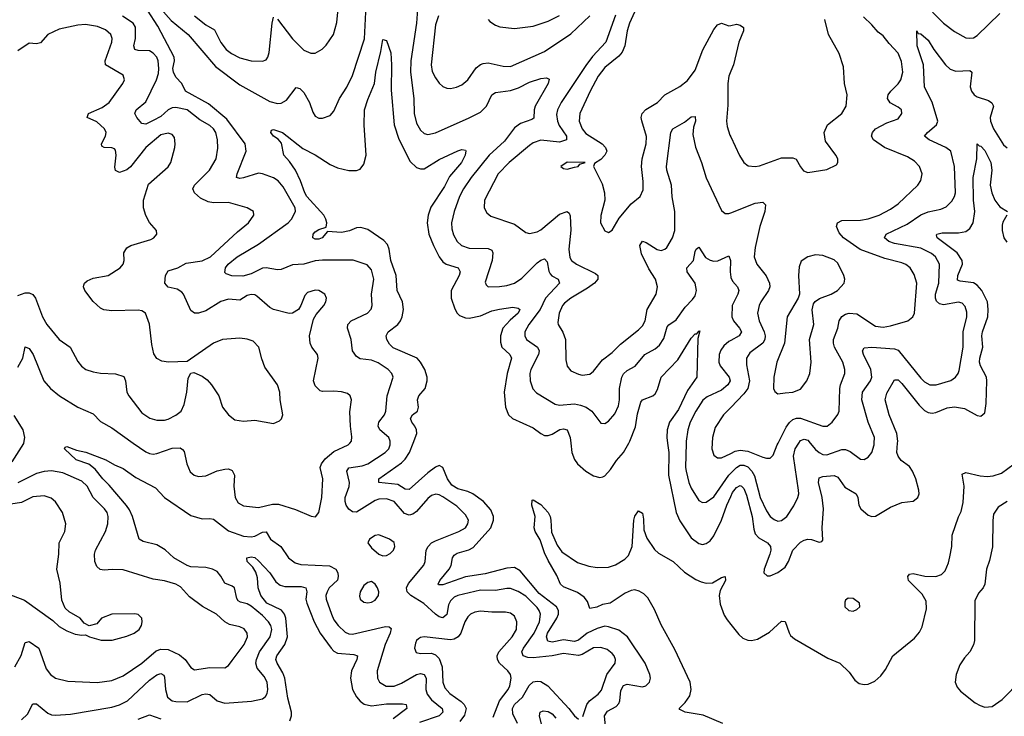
# Model space of a CAD drawing. Header units: inches. Extents: x 1954678 to 2060271, y 904822 to 1016299.
# Tile 293 of 403: x 1986220 to 1991454, y 1008548 to 1012249. Entities that reach past the tile are written whole.
import ezdxf

# ---------------------------------------------------------------- set-up
doc = ezdxf.new("R2010")
doc.units = ezdxf.units.IN
doc.header["$MEASUREMENT"] = 0
for name, color, linetype in [('B9080', 7, 'Continuous'), ('B9081', 7, 'Continuous'), ('B9090', 7, 'Continuous'), ('B9091', 7, 'Continuous')]:
    doc.layers.add(name, color=color, linetype=linetype)

msp = doc.modelspace()

# ---------------------------------------------------------------- linework, layer by layer
at = {"layer": 'B9080', "color": 5}
for points, elevation in [([(1986180.3, 1009899.7), (1986242.4, 1009997.6), (1986242.8, 1010000)], 460), ([(1986229.8, 1008530), (1986260.9, 1008559.1), (1986290, 1008614), (1986310, 1008614.9), (1986370, 1008564.7), (1986390, 1008555.9), (1986410, 1008553.7), (1986490, 1008559), (1986710, 1008597), (1986750, 1008608.8), (1986793.8, 1008630), (1986910, 1008739.5), (1986950, 1008768.1), (1986970, 1008775.9), (1986985.9, 1008765.9), (1986990, 1008756.3), (1986994.8, 1008690), (1987006.6, 1008650), (1987030, 1008631), (1987050, 1008625.9), (1987110, 1008625.6), (1987190, 1008663.6), (1987210, 1008668.3), (1987230, 1008664.4), (1987270.3, 1008630), (1987310, 1008617.1), (1987451.8, 1008628.2), (1987510, 1008641.3), (1987526.5, 1008653.5), (1987535.8, 1008670), (1987539.4, 1008690), (1987535.7, 1008730), (1987520, 1008760), (1987483.2, 1008803.2), (1987476.1, 1008830), (1987478.2, 1008850), (1987494.7, 1008890), (1987552.4, 1008970), (1987559.6, 1009010), (1987554.9, 1009030), (1987543, 1009050), (1987510, 1009084.2), (1987450, 1009133.3), (1987430, 1009145.7), (1987393.7, 1009153.7), (1987382.3, 1009162.3), (1987374.7, 1009174.7), (1987361.1, 1009230), (1987350, 1009239.2), (1987310, 1009255.8), (1987290, 1009292.4), (1987270, 1009316.8), (1987244.2, 1009330), (1987210, 1009338), (1987130, 1009341.5), (1987110, 1009349), (1987039.4, 1009390), (1986992.8, 1009432.8), (1986950, 1009459.9), (1986877.3, 1009477.2), (1986854.5, 1009490), (1986819.5, 1009610), (1986804.4, 1009644.4), (1986788.1, 1009668.1), (1986696.6, 1009776.6), (1986661.7, 1009810), (1986621.6, 1009861.6), (1986586.8, 1009886.8), (1986519.7, 1009910), (1986459, 1009970), (1986461.2, 1009978.8), (1986470, 1009981), (1986522.9, 1009962.9), (1986572.1, 1009952.1), (1986677.3, 1009910), (1986723.6, 1009883.6), (1986770, 1009865.3), (1986837.4, 1009817.4), (1986941.2, 1009761.2), (1986990.3, 1009710), (1987130, 1009614.4), (1987190, 1009597.3), (1987230, 1009599.6), (1987250, 1009595.2), (1987330, 1009533.4), (1987410, 1009504.6), (1987450, 1009501.3), (1987470, 1009505.7), (1987510, 1009525.6), (1987530, 1009527.3), (1987554, 1009490), (1987609.1, 1009450), (1987649.2, 1009390), (1987683.7, 1009363.7), (1987713.9, 1009353.9), (1987866.7, 1009346.7), (1987900.2, 1009330), (1987911.6, 1009310), (1987913.5, 1009290), (1987908.8, 1009271.2), (1987865.9, 1009230), (1987853.7, 1009210), (1987848.3, 1009190), (1987850.1, 1009170), (1987877.1, 1009090), (1987890, 1009061.2), (1987913.1, 1009030), (1987950, 1008995.3), (1987970, 1008986.8), (1987990, 1008984.5), (1988165, 1009025), (1988183.6, 1009023.6), (1988194.3, 1009014.3), (1988189.6, 1008990), (1988162.3, 1008930), (1988120.2, 1008790), (1988121.6, 1008750), (1988132.7, 1008730), (1988168.5, 1008708.5), (1988210, 1008708.4), (1988250, 1008724.4), (1988330, 1008771), (1988350, 1008774.7), (1988370, 1008770.1), (1988380.4, 1008750), (1988379.9, 1008690), (1988385.5, 1008665.5), (1988410, 1008635.1), (1988466.4, 1008590), (1988470.1, 1008570), (1988449.1, 1008550), (1988345.2, 1008514.8)], 440), ([(1986824.2, 1010000), (1986890, 1009953.5), (1986910, 1009943.8), (1986930, 1009940.9), (1986950, 1009944.2), (1987030, 1009973.2), (1987073.9, 1009973.9), (1987086.4, 1009966.4), (1987094.2, 1009954.2), (1987108.1, 1009890), (1987127.1, 1009847.1), (1987148.4, 1009828.4), (1987170, 1009822.3), (1987210, 1009825.8), (1987270, 1009851.4), (1987310, 1009860.3), (1987330, 1009862), (1987350, 1009854.4), (1987362.3, 1009830), (1987358, 1009770), (1987365.7, 1009710), (1987382, 1009682), (1987410, 1009665.5), (1987490, 1009657.3), (1987564.7, 1009675.3), (1987595.3, 1009675.3), (1987686.7, 1009646.7), (1987770, 1009610.6), (1987792.5, 1009607.5), (1987809.5, 1009630.5), (1987826.2, 1009710), (1987830.8, 1009809.2), (1987817.7, 1009870), (1987824.2, 1009890), (1987844.7, 1009915.3), (1987890, 1009955.6), (1987967, 1009990), (1987975, 1010000)], 460), ([(1989213.8, 1008546.2), (1989234.4, 1008610), (1989249.2, 1008630.8), (1989294.7, 1008665.3), (1989313, 1008687), (1989342, 1008770), (1989385, 1008830), (1989387.8, 1008850), (1989380.3, 1008870), (1989370, 1008882.3), (1989342.7, 1008902.7), (1989310, 1008913.7), (1989270, 1008912.6), (1989210, 1008876.6), (1989190, 1008870.8), (1989110, 1008881.4), (1989050, 1008868.5), (1988950, 1008857.9), (1988920.7, 1008860.7), (1988896.8, 1008870), (1988889.3, 1008890), (1988897.4, 1008910), (1988954.5, 1008990), (1988982.5, 1009050), (1988989.3, 1009090), (1988982.1, 1009110), (1988970, 1009125.7), (1988910, 1009185.6), (1988870, 1009210.4), (1988830, 1009226.5), (1988810, 1009227.8), (1988750, 1009216.7), (1988670, 1009218.2), (1988548.9, 1009190), (1988530, 1009180.2), (1988510, 1009160.9), (1988500.2, 1009139.8), (1988490, 1009089.7), (1988470, 1009070.7), (1988450, 1009077.2), (1988430, 1009090.5), (1988367.6, 1009147.6), (1988298.8, 1009190), (1988279.8, 1009210), (1988277, 1009230), (1988286.1, 1009253.9), (1988369.3, 1009350.7), (1988375.6, 1009370), (1988381.7, 1009430), (1988391, 1009450), (1988410, 1009469), (1988430, 1009479.6), (1988554, 1009530), (1988589.8, 1009550), (1988603.2, 1009570), (1988605.5, 1009590), (1988590, 1009618.7), (1988543.9, 1009663.9), (1988470, 1009714.9), (1988450, 1009725.6), (1988431.9, 1009728.1), (1988410, 1009720.7), (1988390, 1009706), (1988330, 1009635.8), (1988310, 1009622), (1988290, 1009617.4), (1988266.4, 1009626.4), (1988210, 1009689.8), (1988170, 1009704), (1988130, 1009701.8), (1988110, 1009695), (1988010, 1009632.5), (1987990, 1009634.4), (1987970, 1009649), (1987956.1, 1009670), (1987949.4, 1009690), (1987950.4, 1009710), (1987971, 1009769), (1987973.7, 1009790), (1987959.5, 1009850), (1987970, 1009869), (1988041.1, 1009878.9), (1988070, 1009889.5), (1988162.3, 1009950), (1988181.5, 1009970), (1988189.8, 1009990), (1988189.8, 1010000)], 440), ([(1989337.4, 1008457.4), (1989329.1, 1008550.9), (1989344.6, 1008575.4), (1989390, 1008600.1), (1989404.8, 1008615.2), (1989410.4, 1008630), (1989414.8, 1008685.2), (1989429.1, 1008710.9), (1989450, 1008718.5), (1989530, 1008703.9), (1989549.2, 1008710.8), (1989559.2, 1008720.8), (1989567.7, 1008730), (1989572.7, 1008750), (1989569, 1008770), (1989544.3, 1008830), (1989451.8, 1008970), (1989405.7, 1009005.7), (1989350, 1009024.1), (1989330, 1009026.1), (1989290, 1009015.3), (1989237, 1008990), (1989190, 1008953.3), (1989170, 1008944.8), (1989110, 1008953.5), (1989050, 1008942.7), (1989026.9, 1008946.9), (1989020.3, 1008970), (1989026.4, 1008990), (1989075.7, 1009070), (1989084.5, 1009090), (1989085, 1009110), (1989072.8, 1009130), (1988981.3, 1009201.3), (1988880.9, 1009320.9), (1988850, 1009338.4), (1988810, 1009335.9), (1988695.1, 1009304.9), (1988590, 1009288.9), (1988470, 1009246.2), (1988446.6, 1009246.6), (1988444, 1009250), (1988452.9, 1009270), (1988503.4, 1009330), (1988513, 1009350), (1988521.4, 1009390), (1988530, 1009404), (1988545.8, 1009414.2), (1988608.1, 1009431.9), (1988630, 1009444.1), (1988723.8, 1009550), (1988739.6, 1009590), (1988739.3, 1009610), (1988724.6, 1009644.6), (1988685.8, 1009690), (1988628.2, 1009730), (1988603, 1009743), (1988550, 1009755.9), (1988516.9, 1009776.9), (1988494.4, 1009810), (1988470, 1009870.8), (1988450, 1009880.2), (1988430, 1009871.5), (1988390, 1009842), (1988290, 1009753.9), (1988270, 1009754.8), (1988230, 1009779), (1988129.6, 1009790), (1988129.8, 1009810), (1988250, 1009894), (1988270, 1009914.8), (1988292.5, 1009950), (1988311.4, 1010000)], 420), ([(1989149.7, 1010000), (1989154.8, 1009950), (1989170, 1009912), (1989185.8, 1009890), (1989230, 1009851.1), (1989270, 1009825.4), (1989303.5, 1009816.5), (1989319.8, 1009820.2), (1989330, 1009825.3), (1989361.5, 1009858.5), (1989392.7, 1009907.3), (1989429, 1009950), (1989457.7, 1010000)], 420), ([(1989663.8, 1010000), (1989670.1, 1009949.9), (1989669.3, 1009830), (1989710.1, 1009630.1), (1989730, 1009587.2), (1989790, 1009496.6), (1989830, 1009465.3), (1989850, 1009460.5), (1989870, 1009465.7), (1989890, 1009481), (1989910, 1009507.1), (1989950, 1009590.2), (1989978.4, 1009670), (1990000, 1009715.4)], 420), ([(1989762.5, 1010000), (1989760.1, 1009870), (1989763.3, 1009850), (1989776.3, 1009790), (1989790, 1009759.5), (1989830, 1009694.9), (1989850, 1009684), (1989870, 1009685.8), (1989910, 1009714.7), (1989990.6, 1009829.4), (1990000, 1009839.2)], 440), ([(1989901.6, 1010000), (1989899.7, 1009970), (1989910, 1009935.5), (1989930, 1009920.9), (1989950, 1009921.2), (1990000, 1009945.1)], 460), ([(1986194.1, 1008810), (1986228.5, 1008871.5), (1986250, 1008939.3), (1986257.4, 1008942.6), (1986270, 1008944.9), (1986321.2, 1008910), (1986360.8, 1008800.8), (1986383.1, 1008770), (1986410, 1008750.3), (1986475.5, 1008735.5), (1986632.4, 1008727.6), (1986710, 1008738.2), (1986770, 1008763.8), (1986870, 1008829.5), (1986944.9, 1008895.1), (1986970, 1008905.5), (1987010, 1008902.7), (1987070, 1008875.1), (1987100.2, 1008850), (1987130, 1008807), (1987150, 1008795.2), (1987230, 1008807.7), (1987310, 1008806.3), (1987330, 1008817.6), (1987350, 1008843.7), (1987412.8, 1008930), (1987430.6, 1008970), (1987428.6, 1008990), (1987412.5, 1009012.5), (1987390, 1009023.1), (1987335.5, 1009035.5), (1987310, 1009049.8), (1987266.6, 1009090), (1987191, 1009131), (1987123.6, 1009183.6), (1987075.7, 1009235.8), (1987050, 1009249.9), (1986990, 1009268.4), (1986930, 1009276.2), (1986770, 1009325.8), (1986711.7, 1009328.3), (1986670, 1009324.2), (1986648.3, 1009328.3), (1986630, 1009344), (1986619.8, 1009370), (1986618.4, 1009410), (1986623.7, 1009430), (1986675.8, 1009530), (1986689, 1009570), (1986690.6, 1009610), (1986685.5, 1009630), (1986671.6, 1009650), (1986610.6, 1009710), (1986579.4, 1009770), (1986550, 1009797.9), (1986450, 1009841.9), (1986390, 1009852.9), (1986350, 1009848.6), (1986310, 1009837.6), (1986210, 1009789.1)], 460), ([(1986110, 1009216), (1986245.3, 1009165.3), (1986396.9, 1009056.9), (1986430, 1009026), (1986470, 1009002.4), (1986515.5, 1008984.5), (1986550, 1008978.8), (1986570, 1008981), (1986592, 1008970), (1986653, 1008953), (1986712.5, 1008952.5), (1986790, 1008973.7), (1986829.3, 1008990), (1986854.5, 1009010), (1986867.3, 1009030), (1986871.8, 1009050), (1986869.5, 1009070), (1986850, 1009089.5), (1986832.3, 1009092.3), (1986710, 1009091.5), (1986654.8, 1009070), (1986630, 1009039), (1986590, 1009028.7), (1986563.7, 1009043.7), (1986541.2, 1009070), (1986483.1, 1009103.1), (1986461.7, 1009121.7), (1986444.2, 1009164.2), (1986435.2, 1009255.2), (1986416.8, 1009330), (1986428.6, 1009410), (1986429.7, 1009470), (1986459.5, 1009530), (1986465.6, 1009570), (1986447.1, 1009630), (1986410, 1009688), (1986387.3, 1009707.3), (1986350, 1009718.8), (1986290, 1009714.8), (1986230, 1009683.5), (1986150, 1009672.3)], 480), ([(1989957, 1008510), (1989854, 1008554), (1989757.2, 1008570), (1989730, 1008584.2), (1989725.4, 1008590), (1989758.3, 1008621.7), (1989783.1, 1008656.9), (1989789.2, 1008690), (1989785, 1008730), (1989702.5, 1008902.5), (1989630, 1009034), (1989595.2, 1009115.2), (1989558.3, 1009178.3), (1989538.6, 1009198.6), (1989512.8, 1009212.8), (1989490, 1009219.3), (1989470, 1009216.4), (1989437.9, 1009202.1), (1989358.7, 1009150), (1989317.3, 1009142.7), (1989288.2, 1009128.2), (1989250, 1009121.1), (1989238.6, 1009158.6), (1989221.4, 1009181.4), (1989185, 1009205), (1989110, 1009235.1), (1989095.1, 1009250), (1989076, 1009296), (1989030, 1009376.2), (1989010, 1009416.2), (1988986.5, 1009486.5), (1988960.5, 1009530), (1988955.6, 1009550), (1988960.7, 1009610), (1988942.4, 1009670), (1988943.7, 1009696.3), (1988950, 1009697.3), (1988990, 1009672.9), (1989030.2, 1009630), (1989039.6, 1009610), (1989042.7, 1009590), (1989046.2, 1009526.2), (1989076.7, 1009456.7), (1989101.9, 1009421.9), (1989184.4, 1009364.4), (1989245.4, 1009345.4), (1989290, 1009338.6), (1989350, 1009340.8), (1989386.5, 1009353.5), (1989437.3, 1009382.7), (1989457.2, 1009402.8), (1989476.1, 1009450), (1989484.8, 1009590), (1989490, 1009610.8), (1989510, 1009640.5), (1989530, 1009627.3), (1989536.2, 1009596.2), (1989538.5, 1009538.5), (1989554.1, 1009494.1), (1989595, 1009435), (1989615.6, 1009415.6), (1989693.4, 1009370), (1989754.5, 1009314.5), (1989814.4, 1009274.4), (1989841.8, 1009261.8), (1989870, 1009255.1), (1989903.3, 1009256.7), (1989950, 1009285.3), (1989970, 1009290.2), (1989972, 1009270), (1989944.2, 1009215.8), (1989938.3, 1009190), (1989943.6, 1009143.6), (1989965.2, 1009085.2), (1989980.7, 1009060.7), (1990000, 1009036.6)], 380), ([(1987655.5, 1008524.5), (1987664.7, 1008550), (1987665.2, 1008570), (1987645, 1008645), (1987629.9, 1008750), (1987619.2, 1008779.2), (1987588.3, 1008830), (1987581.9, 1008850), (1987587.4, 1008870), (1987630, 1008929.3), (1987644.5, 1008970), (1987635.6, 1009070), (1987628.4, 1009090), (1987611.5, 1009111.5), (1987534.7, 1009150), (1987502.8, 1009190), (1987487.8, 1009230), (1987483.8, 1009283.8), (1987474.5, 1009314.5), (1987460, 1009340), (1987429.7, 1009370.3), (1987427, 1009390), (1987450, 1009394.6), (1987470, 1009391), (1987490, 1009374.7), (1987550, 1009310.2), (1987582, 1009262), (1987604, 1009244), (1987630, 1009236.9), (1987717.2, 1009237.2), (1987741.7, 1009230), (1987746.9, 1009210), (1987742, 1009170), (1987746.5, 1009150), (1987786, 1009050), (1987818, 1008990), (1987875.6, 1008910), (1987890, 1008893.6), (1987910, 1008882.9), (1987997, 1008877), (1988015.2, 1008870), (1988012.3, 1008850), (1987983.9, 1008790), (1987978.6, 1008750), (1987990.1, 1008690), (1988010, 1008651.5), (1988029.2, 1008629.2), (1988052.1, 1008612.1), (1988090, 1008603.1), (1988170, 1008613.6), (1988254.4, 1008614.4), (1988274.3, 1008610), (1988277.2, 1008590), (1988204.7, 1008535.3)], 420), ([(1988736.6, 1008543.4), (1988770.9, 1008630), (1988816.6, 1008690), (1988826, 1008710), (1988833, 1008750), (1988828.4, 1008770), (1988814.6, 1008790), (1988771.3, 1008830), (1988760.2, 1008850), (1988758.8, 1008870), (1988766.9, 1008890), (1988837.4, 1008970), (1988860.2, 1009010), (1988863.1, 1009050), (1988850, 1009079.7), (1988830, 1009095.8), (1988801.7, 1009101.7), (1988730, 1009101.5), (1988670, 1009106.9), (1988639.2, 1009100.8), (1988616.1, 1009090), (1988603.1, 1009076.9), (1988587.1, 1009050), (1988564.5, 1008990), (1988550.4, 1008969.6), (1988530, 1008957.1), (1988510, 1008953.9), (1988370, 1008969.7), (1988350, 1008966.6), (1988340.2, 1008959.8), (1988330, 1008951.5), (1988323.6, 1008936.4), (1988319, 1008910), (1988326.9, 1008886.9), (1988350, 1008881.5), (1988410, 1008883.7), (1988430, 1008875.4), (1988450, 1008855.2), (1988466.4, 1008810), (1988469.6, 1008730), (1988479.7, 1008699.7), (1988507, 1008670), (1988567, 1008627), (1988583.5, 1008610), (1988592.7, 1008590), (1988585.3, 1008554.7), (1988560, 1008520)], 460), ([(1988866.3, 1008510), (1988841.9, 1008561.9), (1988840.1, 1008590), (1988850.9, 1008610), (1988892.9, 1008650), (1988928, 1008712), (1988949.5, 1008730.5), (1988970, 1008734.6), (1988990, 1008732.2), (1989027.9, 1008710), (1989139.8, 1008590), (1989170, 1008550.2), (1989190, 1008533.4)], 440), ([(1986850, 1008533.4), (1986910, 1008555.2), (1986970, 1008534.4)], 420), ([(1989003.6, 1008470), (1988983.4, 1008550), (1988986.9, 1008570), (1989003.3, 1008576.7), (1989030, 1008572.8), (1989050, 1008560.9), (1989070, 1008538.9)], 420)]:
    msp.add_lwpolyline(points, dxfattribs=dict(at, elevation=elevation))
at = {"layer": 'B9080', "color": 5, "elevation": 460}
for points in [[(1988130, 1009512.6), (1988110, 1009508), (1988080.4, 1009490), (1988070.5, 1009470), (1988090, 1009442.4), (1988130, 1009408.7), (1988150, 1009401.3), (1988170, 1009402.4), (1988190, 1009413), (1988207, 1009430), (1988214.7, 1009450), (1988210, 1009471.6), (1988185.2, 1009490)], [(1988090, 1009263.5), (1988070, 1009259.7), (1988050, 1009243.5), (1988030.2, 1009210), (1988026.7, 1009186.7), (1988030.3, 1009170.3), (1988050, 1009153.7), (1988070, 1009150.3), (1988090, 1009154), (1988110, 1009164.9), (1988127.3, 1009190), (1988128.6, 1009210), (1988122, 1009230), (1988110, 1009249.6)]]:
    msp.add_lwpolyline(points, close=True, dxfattribs=at)
at = {"layer": 'B9081', "color": 5}
for points, elevation in [([(1986970, 1012306.7), (1987025.3, 1012245.3), (1987115.5, 1012170), (1987261, 1012001), (1987390, 1011903.5), (1987550, 1011814.6), (1987590, 1011803.2), (1987610, 1011805.9), (1987638.7, 1011821.3), (1987690, 1011888.9), (1987710, 1011883.2), (1987730, 1011861.5), (1987761.5, 1011810), (1987778.4, 1011758.4), (1987790, 1011737.1), (1987810, 1011726), (1987830, 1011725.7), (1987870, 1011740.5), (1987890, 1011764), (1987920.4, 1011830), (1987959.7, 1011890), (1987990, 1011953.4), (1988052.7, 1012147.3), (1988060.5, 1012290)], 440), ([(1988334.9, 1012305.1), (1988329.6, 1012230), (1988300.1, 1012030), (1988298.1, 1011970), (1988314.4, 1011830), (1988317, 1011750), (1988330, 1011699.3), (1988350, 1011662.6), (1988370, 1011644.4), (1988390, 1011639.1), (1988430, 1011647.3), (1988610, 1011727.2), (1988670, 1011758.7), (1988701, 1011790), (1988730.5, 1011849.5), (1988750, 1011862.5), (1988830, 1011872.5), (1988872.2, 1011887.8), (1988930, 1011917), (1988990, 1011937.1), (1989021.1, 1011941.1), (1989033.9, 1011933.9), (1989028.9, 1011910), (1988960.9, 1011790), (1988955, 1011770), (1988953.2, 1011726.8), (1988941.8, 1011718.2), (1988882.8, 1011697.2), (1988850, 1011675.1), (1988796.7, 1011603.3), (1988716.6, 1011530), (1988620.1, 1011410), (1988579.2, 1011350), (1988558.4, 1011310), (1988528.9, 1011230), (1988516.1, 1011170), (1988517.5, 1011137.5), (1988525.9, 1011105.9), (1988546.5, 1011070), (1988568.9, 1011050), (1988610, 1011035.9), (1988710, 1011033.5), (1988730, 1011023.8), (1988735.9, 1011010), (1988731.9, 1010970), (1988694.4, 1010854.4), (1988699.9, 1010839.9), (1988710, 1010830.4), (1988771.4, 1010831.4), (1988810, 1010837.4), (1988850, 1010850.2), (1988890, 1010876.6), (1988970, 1010958), (1988990, 1010971.9), (1989010, 1010978.3), (1989023.4, 1010963.4), (1989032.5, 1010912.5), (1989039.6, 1010899.6), (1989048.8, 1010888.8), (1989082.7, 1010870), (1989089.2, 1010850), (1989015.6, 1010770), (1988987.7, 1010710), (1988925.7, 1010630), (1988905.5, 1010590), (1988905.1, 1010570), (1988914, 1010550), (1988972.6, 1010510), (1988982.3, 1010490), (1988978.3, 1010470), (1988937.1, 1010390), (1988931.8, 1010370), (1988934.3, 1010330), (1988947.3, 1010287.3), (1988967.1, 1010267.1), (1989065.8, 1010205.8), (1989090, 1010201.3), (1989168.9, 1010208.9), (1989201, 1010201), (1989230.6, 1010190.6), (1989261.3, 1010170), (1989310, 1010104.9), (1989330, 1010103.7), (1989350, 1010115.3), (1989384.6, 1010155.4), (1989403, 1010197), (1989408.4, 1010230), (1989409.2, 1010290), (1989421.6, 1010350), (1989430, 1010367.9), (1989450, 1010385), (1989491.6, 1010408.4), (1989543.1, 1010470), (1989598.8, 1010501.2), (1989620.4, 1010519.6), (1989644.3, 1010555.7), (1989662.8, 1010617.2), (1989671.6, 1010628.4), (1989710, 1010654.2), (1989757.8, 1010722.2), (1989797.1, 1010762.9), (1989810, 1010782.6), (1989817, 1010810), (1989810.8, 1010849.2), (1989767.6, 1010910), (1989765.7, 1010930), (1989801.5, 1010970), (1989810, 1011018), (1989816, 1011030), (1989830, 1011040.5), (1989865.7, 1010985.7), (1989890, 1010970.8), (1989910, 1010966.1), (1989932.1, 1010967.9), (1989990, 1010994), (1989997.8, 1010970), (1989996.1, 1010910), (1990000, 1010881.9)], 440), ([(1987975, 1010000), (1987983.1, 1010010), (1987986.3, 1010033.7), (1987978.3, 1010090), (1987975, 1010165), (1987983.1, 1010230), (1987976.9, 1010250), (1987962.5, 1010262.5), (1987931.6, 1010271.6), (1987890, 1010275.7), (1987830, 1010273.3), (1987817.7, 1010277.7), (1987790, 1010304.4), (1987781.7, 1010330), (1987806.6, 1010450), (1987802.7, 1010470), (1987772.6, 1010510), (1987764, 1010530), (1987759.8, 1010570), (1987782.4, 1010657.6), (1987796.5, 1010683.5), (1987836, 1010730), (1987846.9, 1010750), (1987851.1, 1010770), (1987842.9, 1010790), (1987810, 1010809.7), (1987790, 1010812), (1987750, 1010798.9), (1987735.8, 1010784.2), (1987715.2, 1010730), (1987701.7, 1010710), (1987670.2, 1010689.8), (1987652.7, 1010687.3), (1987570, 1010709.8), (1987550, 1010719.3), (1987480, 1010780), (1987470, 1010786.6), (1987450, 1010789.7), (1987430, 1010784.4), (1987390, 1010758.9), (1987330, 1010763.5), (1987290, 1010752.7), (1987210, 1010702.3), (1987170, 1010689.8), (1987150, 1010689.8), (1987130, 1010704.5), (1987090.7, 1010790), (1987081.2, 1010801.2), (1987056.7, 1010816.7), (1987008.9, 1010828.9), (1986991.2, 1010850), (1986995.2, 1010890), (1987010, 1010914.3), (1987061.6, 1010930), (1987104.8, 1010955.2), (1987190, 1010968), (1987235, 1010990), (1987377.7, 1011122.3), (1987436.4, 1011170), (1987465.6, 1011210), (1987463.7, 1011230), (1987429.8, 1011249.8), (1987330, 1011278.3), (1987250, 1011276.2), (1987221.6, 1011281.6), (1987180.4, 1011300.4), (1987149.6, 1011330), (1987141.3, 1011350), (1987149.7, 1011370), (1987229.8, 1011450), (1987264.1, 1011510), (1987273.2, 1011566.8), (1987272.4, 1011610), (1987262.2, 1011650), (1987250.6, 1011670), (1987230, 1011687.6), (1987177.3, 1011717.3), (1987110, 1011769.9), (1987050, 1011782.8), (1987030, 1011781), (1987010, 1011770.4), (1986970, 1011734.1), (1986930, 1011712.7), (1986890, 1011694), (1986870, 1011697.4), (1986842.3, 1011730), (1986832.3, 1011750), (1986839.8, 1011770), (1986890, 1011813.6), (1986947.1, 1011930), (1986957.5, 1011962.5), (1986960.4, 1011990), (1986956.9, 1012030), (1986949.1, 1012050), (1986930, 1012071.8), (1986910, 1012084.1), (1986850, 1012086.3), (1986831.6, 1012091.6), (1986826.8, 1012110), (1986836.1, 1012150), (1986835.7, 1012210), (1986823.2, 1012230), (1986767.5, 1012267.5)], 460), ([(1988189.8, 1010000), (1988189.8, 1010010), (1988182.3, 1010030), (1988134.6, 1010070), (1988125.8, 1010090), (1988129, 1010110), (1988159.1, 1010150), (1988167.3, 1010170), (1988173.3, 1010250), (1988205.3, 1010350), (1988198.4, 1010370), (1988178.7, 1010390), (1988125.8, 1010425.8), (1988090, 1010439.6), (1988030, 1010447.2), (1988010, 1010458.9), (1987989.8, 1010490), (1987981.7, 1010550), (1987962.9, 1010610), (1987964.8, 1010630), (1987981.7, 1010650), (1988069.7, 1010690), (1988088.5, 1010711.5), (1988094.5, 1010730), (1988089.9, 1010790.1), (1988101.8, 1010870), (1988090, 1010919.6), (1988066.9, 1010946.9), (1987991.9, 1010971.9), (1987830, 1010972.1), (1987790, 1010967.4), (1987730, 1010950.5), (1987670, 1010946.6), (1987610, 1010922.5), (1987590, 1010921), (1987530.7, 1010930.7), (1987510, 1010928.2), (1987450, 1010898.6), (1987407.1, 1010887.1), (1987347.9, 1010887.9), (1987318.3, 1010898.3), (1987310, 1010906), (1987313.7, 1010930), (1987328.1, 1010950), (1987375.3, 1010990), (1987490, 1011055.9), (1987647, 1011170), (1987664.6, 1011190), (1987686.4, 1011230), (1987684.2, 1011250), (1987621.2, 1011361.2), (1987593.3, 1011393.3), (1987570, 1011408.1), (1987510, 1011431.1), (1987490, 1011433.1), (1987410, 1011409.1), (1987390, 1011406.3), (1987373.2, 1011410), (1987376.4, 1011430), (1987423.2, 1011550), (1987417.9, 1011590), (1987321.3, 1011721.3), (1987223, 1011803), (1987101.1, 1011870), (1987081.2, 1011910), (1987050, 1011943.2), (1987037.3, 1011970), (1987034.2, 1011990), (1987042.5, 1012030), (1987040.7, 1012050), (1986954.8, 1012214.8), (1986899.8, 1012299.8)], 440), ([(1987150, 1012268.9), (1987210, 1012222), (1987256.1, 1012196.1), (1987290, 1012127.6), (1987318.5, 1012090), (1987345.7, 1012070), (1987390, 1012046.7), (1987450, 1012031.3), (1987510, 1012029), (1987530, 1012036.4), (1987539.1, 1012050), (1987545.5, 1012074.5), (1987561.6, 1012230), (1987570, 1012262)], 460), ([(1987590, 1012251.6), (1987670, 1012148.1), (1987730, 1012087.9), (1987767.8, 1012072.2), (1987790, 1012071.7), (1987828, 1012092), (1987850, 1012113.7), (1987887.4, 1012170), (1987906.6, 1012233.4), (1987910.6, 1012290)], 460), ([(1988445.7, 1012270), (1988430, 1012221.2), (1988407.2, 1012010), (1988413.3, 1011973.3), (1988430, 1011940.4), (1988450, 1011912.4), (1988470, 1011894), (1988490, 1011884.6), (1988510, 1011883.1), (1988541.2, 1011890), (1988570, 1011903.6), (1988602.6, 1011930), (1988647.4, 1011992.6), (1988669.4, 1012010.6), (1988683.9, 1012016.1), (1988710, 1012019.2), (1988790, 1012001.5), (1988830, 1012001.1), (1989010, 1012079.5), (1989150, 1012173.8), (1989250.6, 1012269.4)], 460), ([(1989387.3, 1012272.7), (1989336.4, 1012130), (1989265.9, 1012054.1), (1989230, 1012006.5), (1989099.2, 1011810), (1989078.9, 1011770), (1989073.9, 1011746.1), (1989078.4, 1011710), (1989087.9, 1011687.9), (1989126.6, 1011630), (1989126.5, 1011610), (1989090, 1011599.2), (1988990, 1011608.4), (1988950, 1011595.5), (1988930, 1011580.2), (1988821.4, 1011490), (1988764.2, 1011430), (1988691.3, 1011290), (1988689.2, 1011250), (1988702.8, 1011222.8), (1988725.2, 1011205.2), (1988850, 1011162.4), (1988910, 1011118.3), (1988930, 1011114), (1988970, 1011121.6), (1988990, 1011132.7), (1989090, 1011215.4), (1989130, 1011230.2), (1989141.4, 1011221.4), (1989146.9, 1011206.9), (1989150.1, 1011130.1), (1989139.8, 1011030), (1989144.9, 1010984.9), (1989152.6, 1010970), (1989179.6, 1010950), (1989280.7, 1010900.7), (1989292.6, 1010890), (1989293.1, 1010870), (1989275.7, 1010850), (1989237.9, 1010822.1), (1989150, 1010769.1), (1989116.7, 1010743.3), (1989105.7, 1010730), (1989088, 1010690), (1989080.6, 1010640.6), (1989082, 1010630), (1989108.1, 1010588.1), (1989121.3, 1010550), (1989122.7, 1010442.7), (1989130, 1010408), (1989150, 1010384.2), (1989190, 1010366), (1989210, 1010360.9), (1989250, 1010366.7), (1989270, 1010380.9), (1989318.7, 1010441.3), (1989370, 1010480.9), (1989414.3, 1010525.7), (1989510, 1010600.7), (1989530, 1010622.7), (1989544.2, 1010650), (1989555.4, 1010710), (1989602.9, 1010790), (1989609.8, 1010830), (1989600.7, 1010870), (1989565.1, 1010925.1), (1989525.2, 1011005.2), (1989516.8, 1011050), (1989530, 1011072), (1989550, 1011064.7), (1989608.3, 1011028.3), (1989630, 1011023.5), (1989650, 1011029.3), (1989660.4, 1011039.6), (1989690.6, 1011090), (1989702.4, 1011130), (1989703.2, 1011230), (1989688.1, 1011308.1), (1989684.3, 1011370), (1989660.2, 1011450), (1989658.4, 1011470), (1989681.6, 1011650), (1989691.8, 1011670), (1989754.7, 1011705.3), (1989790, 1011733.7), (1989810, 1011734), (1989811.9, 1011710), (1989802.6, 1011677.4), (1989798.6, 1011638.6), (1989812.1, 1011572.1), (1989844.9, 1011490), (1989870, 1011408.2), (1989950, 1011235.8), (1989970, 1011218.7), (1989990, 1011219.6), (1990000, 1011223.5)], 460), ([(1988710.4, 1012250.4), (1988719.9, 1012239.9), (1988750, 1012219.3), (1988771.8, 1012211.8), (1988850, 1012201.5), (1988950, 1012214.4), (1989030, 1012241), (1989090, 1012271)], 480), ([(1989487.6, 1012290), (1989461.8, 1012230), (1989449.6, 1012190), (1989436.6, 1012110), (1989422.8, 1012077.2), (1989404.7, 1012055.3), (1989330, 1011994.3), (1989295.9, 1011950), (1989252.8, 1011870), (1989197.4, 1011750), (1989194.2, 1011710), (1989210, 1011669.2), (1989230, 1011644.8), (1989317, 1011590), (1989334, 1011570), (1989340.4, 1011550), (1989330.5, 1011530), (1989310, 1011507), (1989275.3, 1011484.7), (1989270.8, 1011470), (1989316.3, 1011376.3), (1989329.2, 1011330), (1989330.3, 1011289.7), (1989310, 1011208), (1989307.2, 1011170), (1989330, 1011126.8), (1989350, 1011118.8), (1989370, 1011130.8), (1989406, 1011194), (1989469.8, 1011270.2), (1989518, 1011310), (1989534.1, 1011345.9), (1989534, 1011390), (1989525.1, 1011470), (1989528.4, 1011510), (1989549.8, 1011590), (1989551.4, 1011628.6), (1989527.8, 1011712.2), (1989524.6, 1011730), (1989529.2, 1011750.8), (1989548.3, 1011771.7), (1989609.9, 1011810.1), (1989650, 1011850.2), (1989730, 1011893.4), (1989770, 1011926.2), (1989810, 1011980.2), (1989851.7, 1012088.3), (1989910, 1012197), (1989930, 1012222), (1989950, 1012230.2), (1989990, 1012217.1), (1990000, 1012219.2)], 480), ([(1986210, 1010783.5), (1986250, 1010798), (1986270, 1010797.7), (1986289.6, 1010789.6), (1986304.2, 1010770), (1986341.3, 1010670), (1986364.4, 1010630), (1986430, 1010550.4), (1986489.1, 1010509.1), (1986530, 1010433), (1986548.5, 1010408.5), (1986571.3, 1010391.3), (1986610, 1010378.3), (1986650, 1010371.7), (1986730, 1010368.4), (1986773.1, 1010353.1), (1986783.1, 1010330), (1986789, 1010270), (1986799.5, 1010250), (1986870, 1010160.3), (1986912, 1010132), (1986950, 1010121.3), (1986990, 1010121.2), (1987010, 1010126.2), (1987050, 1010147.2), (1987079.1, 1010170), (1987094.8, 1010205.2), (1987108.3, 1010270), (1987115.1, 1010344.9), (1987130, 1010371.3), (1987145.6, 1010374.4), (1987190, 1010355.5), (1987216.3, 1010336.3), (1987240.5, 1010310), (1987278, 1010250), (1987298, 1010190), (1987330.5, 1010150), (1987363.4, 1010123.4), (1987410, 1010116), (1987470, 1010121.7), (1987570, 1010103.8), (1987601.6, 1010118.4), (1987611.4, 1010128.6), (1987618.7, 1010150), (1987604.2, 1010230), (1987602.4, 1010270), (1987589.7, 1010309.7), (1987523.9, 1010403.9), (1987507.3, 1010447.3), (1987491.1, 1010510), (1987460.9, 1010540.9), (1987430, 1010552.6), (1987390, 1010557.7), (1987298, 1010550), (1987250.2, 1010529.8), (1987110, 1010432.7), (1987010.4, 1010429.6), (1986975.2, 1010435.2), (1986948.3, 1010448.3), (1986933.4, 1010473.4), (1986923.1, 1010523.1), (1986910.7, 1010630.7), (1986889.7, 1010689.7), (1986870, 1010702.9), (1986850, 1010705.6), (1986710, 1010701.7), (1986667.7, 1010707.7), (1986650, 1010715.8), (1986610, 1010751.8), (1986566.2, 1010810), (1986558.7, 1010830), (1986560.7, 1010839.3), (1986564.7, 1010850), (1986578.2, 1010861.8), (1986610, 1010876.3), (1986690, 1010890.2), (1986754.5, 1010930), (1986770.8, 1010950), (1986776.1, 1010970), (1986773.5, 1011010), (1986790, 1011036.5), (1986811.4, 1011048.6), (1986918, 1011082), (1986933.2, 1011090), (1986949.3, 1011110), (1986946.6, 1011130), (1986910, 1011172), (1986890, 1011209.3), (1986878, 1011250), (1986878, 1011290), (1986905.5, 1011374.5), (1987010, 1011467.4), (1987024.4, 1011490), (1987044.8, 1011570), (1987047.3, 1011590), (1987042.7, 1011622.7), (1987030, 1011639.7), (1987010, 1011646.4), (1986970, 1011637.4), (1986890, 1011570.5), (1986810, 1011467.1), (1986790, 1011452.3), (1986750, 1011438), (1986728.6, 1011448.6), (1986725.2, 1011465.2), (1986732.5, 1011530), (1986730, 1011555.6), (1986723.6, 1011563.6), (1986710, 1011567.6), (1986669.4, 1011569.4), (1986657.1, 1011577.1), (1986655.4, 1011590), (1986677, 1011630), (1986679.1, 1011650), (1986671.2, 1011670), (1986630, 1011705.7), (1986578.9, 1011730), (1986585.4, 1011750), (1986658, 1011782), (1986695.8, 1011810), (1986767.8, 1011910), (1986776.9, 1011930), (1986770, 1011954), (1986676.9, 1012010), (1986675.3, 1012030), (1986710.5, 1012130), (1986711.9, 1012150), (1986704.8, 1012170), (1986675.4, 1012195.4), (1986633, 1012213), (1986570, 1012223.3), (1986530, 1012220.8), (1986430, 1012198.2), (1986369.2, 1012170.8), (1986330, 1012126.1), (1986310, 1012120.2), (1986270, 1012123.7), (1986210, 1012083.6)], 480), ([(1988311.4, 1010000), (1988330.5, 1010050.5), (1988329.9, 1010070), (1988320.9, 1010090), (1988304.3, 1010110), (1988298.2, 1010130), (1988307.4, 1010150), (1988334.2, 1010170), (1988340.3, 1010190), (1988335.4, 1010230), (1988341.4, 1010250), (1988374.8, 1010290), (1988386.8, 1010330), (1988386.8, 1010350), (1988373.5, 1010390), (1988351.1, 1010430), (1988332.2, 1010450), (1988205.8, 1010505.8), (1988185.5, 1010525.5), (1988172.2, 1010550), (1988168.9, 1010570), (1988178.8, 1010590), (1988230, 1010629.5), (1988243.6, 1010650), (1988253.1, 1010670), (1988260.8, 1010710), (1988255.9, 1010750), (1988226.5, 1010810), (1988220.8, 1010890), (1988192.9, 1010970), (1988184, 1011030), (1988174.9, 1011054.9), (1988156, 1011076), (1988070, 1011134.6), (1988034.3, 1011145.7), (1988010, 1011143.2), (1987973.1, 1011126.9), (1987930, 1011119.2), (1987856.7, 1011123.3), (1987828.5, 1011090), (1987810, 1011082.7), (1987790, 1011083.5), (1987778, 1011090), (1987779.8, 1011110), (1987790, 1011121.7), (1987810, 1011133.6), (1987850, 1011146), (1987853.5, 1011170), (1987847.3, 1011190), (1987837.3, 1011210), (1987746.4, 1011310), (1987735.1, 1011330), (1987713.6, 1011393.6), (1987685.6, 1011450), (1987655, 1011495), (1987624.5, 1011530), (1987612.5, 1011592.5), (1987594, 1011614), (1987569.7, 1011630), (1987555.1, 1011650), (1987558, 1011662), (1987570, 1011664.9), (1987618, 1011650), (1987724.9, 1011564.9), (1987790.7, 1011530.7), (1987870, 1011479.6), (1987910, 1011461.7), (1987970, 1011448.7), (1988010, 1011448.2), (1988030, 1011455.5), (1988050, 1011480.7), (1988062.2, 1011530), (1988051.1, 1011688.9), (1988052.8, 1011770), (1988070, 1011824.6), (1988105.9, 1011910), (1988112.9, 1011970), (1988140.7, 1012079.3), (1988150, 1012144.7), (1988170, 1012138), (1988192.3, 1012072.3), (1988196.3, 1012010), (1988194.9, 1011874.9), (1988210.7, 1011690), (1988234.7, 1011614.7), (1988294.9, 1011494.9), (1988330, 1011464.2), (1988350, 1011457), (1988370, 1011457.5), (1988450, 1011505.8), (1988550, 1011553), (1988570, 1011560.3), (1988590, 1011556), (1988591.7, 1011551.7), (1988587.4, 1011530), (1988569.2, 1011490), (1988504.6, 1011415.4), (1988477.7, 1011362.3), (1988406.4, 1011253.6), (1988391.5, 1011210), (1988386.3, 1011170), (1988395.7, 1011110), (1988419.1, 1011050), (1988450.1, 1010990.1), (1988470, 1010963.5), (1988487.1, 1010950), (1988550.1, 1010930.1), (1988561.8, 1010910), (1988555.7, 1010890), (1988514, 1010810), (1988514.4, 1010770), (1988532.8, 1010712.8), (1988545.6, 1010690), (1988558.4, 1010678.4), (1988590, 1010664.3), (1988610, 1010663.5), (1988670, 1010676.4), (1988730, 1010702.2), (1988770, 1010711.8), (1988841.1, 1010721.1), (1988870, 1010717.3), (1988879.5, 1010710), (1988870.2, 1010690), (1988826.9, 1010653.1), (1988789.1, 1010610.9), (1988775.8, 1010570), (1988776.1, 1010536.1), (1988783.7, 1010510), (1988826.2, 1010470), (1988834.2, 1010450), (1988810.6, 1010370), (1988796.3, 1010270), (1988802.8, 1010190), (1988818.2, 1010150), (1988840.3, 1010130), (1988950, 1010080.6), (1988990, 1010050.2), (1989010, 1010040.6), (1989030, 1010039.8), (1989050, 1010047.3), (1989091.2, 1010071.2), (1989110, 1010075.8), (1989130, 1010070.2), (1989146.7, 1010030), (1989149.7, 1010000)], 420), ([(1990000, 1011975.6), (1989989.4, 1011950), (1989984.2, 1011910), (1989984.2, 1011795.8), (1989977.4, 1011710), (1989980.9, 1011680.9), (1989995.9, 1011635.9), (1990000, 1011627.4)], 480), ([(1989457.7, 1010000), (1989463.4, 1010010), (1989494.1, 1010085.9), (1989504.7, 1010155.3), (1989522.5, 1010217.5), (1989531.1, 1010228.9), (1989585.1, 1010250), (1989597.9, 1010262.1), (1989610, 1010284.4), (1989630, 1010350.2), (1989718.5, 1010441.5), (1989790, 1010557), (1989810, 1010579.3), (1989819.6, 1010580.4), (1989830, 1010594.8), (1989835.3, 1010595.3), (1989824.7, 1010555.3), (1989819.2, 1010350), (1989770, 1010279.8), (1989721.8, 1010178.2), (1989674, 1010110), (1989662.5, 1010070), (1989660.1, 1010030), (1989663.8, 1010000)], 420), ([(1990000, 1010544.4), (1989990, 1010538.7), (1989963.9, 1010516.1), (1989947, 1010493), (1989938.1, 1010470), (1989937, 1010430), (1989944.2, 1010410), (1989992.2, 1010350), (1989996.3, 1010330), (1989985.3, 1010310), (1989950, 1010280.6), (1989874.8, 1010245.2), (1989851.6, 1010228.4), (1989813.9, 1010170), (1989784, 1010110), (1989771.8, 1010070), (1989762.7, 1010010), (1989762.5, 1010000)], 440), ([(1986210, 1010402.9), (1986236.1, 1010450), (1986249.8, 1010510.2), (1986270, 1010501.7), (1986292.3, 1010470), (1986349.2, 1010330), (1986384.6, 1010290), (1986430.9, 1010250.9), (1986530, 1010190.2), (1986610, 1010154.3), (1986650, 1010113.8), (1986710, 1010080.6), (1986824.2, 1010000)], 460), ([(1990000, 1010189.5), (1989961.8, 1010150), (1989917.7, 1010082.3), (1989903.5, 1010030), (1989901.6, 1010000)], 460), ([(1986242.8, 1010000), (1986248.1, 1010030), (1986239.3, 1010070), (1986190, 1010146)], 460)]:
    msp.add_lwpolyline(points, dxfattribs=dict(at, elevation=elevation))
at = {"layer": 'B9081', "color": 5, "elevation": 480}
msp.add_lwpolyline([(1989130, 1011492.6), (1989096, 1011470), (1989110, 1011458.8), (1989130, 1011455.5), (1989170, 1011464.9), (1989188.7, 1011470), (1989198, 1011482), (1989226, 1011490)], close=True, dxfattribs=at)
at = {"layer": 'B9090', "color": 5}
for points, elevation in [([(1990000, 1009945.1), (1990023.6, 1009956.4), (1990050, 1009961.6), (1990090, 1009956.9), (1990170, 1009925), (1990190, 1009919.1), (1990210, 1009919.5), (1990225.3, 1009934.7), (1990246.1, 1009990), (1990251.3, 1010000)], 460), ([(1990000, 1009839.2), (1990030, 1009870.6), (1990050, 1009881.6), (1990070, 1009882.5), (1990090, 1009873.6), (1990111.3, 1009851.3), (1990125.5, 1009825.5), (1990156.9, 1009710), (1990190, 1009639), (1990210.3, 1009610), (1990230, 1009592.8), (1990250, 1009585.5), (1990270, 1009587.9), (1990297.6, 1009610), (1990334.5, 1009665.5), (1990357.3, 1009710), (1990361.8, 1009730), (1990360.2, 1009750), (1990333.5, 1009930), (1990342.4, 1009970), (1990361.5, 1010000)], 440), ([(1990000, 1009715.4), (1990010, 1009736.3), (1990030, 1009764.2), (1990050, 1009773.9), (1990056.9, 1009770), (1990070, 1009759.1), (1990083, 1009723), (1990113.1, 1009610), (1990122.1, 1009542.1), (1990130, 1009517.2), (1990150, 1009496.8), (1990195.9, 1009470), (1990210.7, 1009450), (1990213, 1009430), (1990208.1, 1009410), (1990177.6, 1009330), (1990176.5, 1009310), (1990193.8, 1009293.8), (1990210, 1009295.2), (1990250, 1009312.1), (1990290, 1009340.8), (1990306.6, 1009370), (1990329.2, 1009430), (1990370, 1009472.6), (1990390, 1009483.8), (1990410, 1009488.5), (1990430, 1009487.3), (1990470, 1009472.7), (1990483.7, 1009476.3), (1990490, 1009484.7), (1990486.3, 1009550), (1990492.7, 1009650), (1990485.2, 1009710), (1990465.9, 1009790), (1990470, 1009815.6), (1990490, 1009822.6), (1990550, 1009827.2), (1990570, 1009818.5), (1990605.9, 1009765.9), (1990666.3, 1009730), (1990674.7, 1009710), (1990680.2, 1009670), (1990692.3, 1009650), (1990730, 1009616.9), (1990750, 1009610.2), (1990770, 1009611.3), (1990850, 1009659.2), (1990910, 1009684.6), (1990970, 1009690.3), (1990994.8, 1009710), (1991000.9, 1009730), (1990999.8, 1009750), (1990982.9, 1009810), (1990965.7, 1009850), (1990950, 1009874.6), (1990906.5, 1009906.5), (1990889.2, 1009930), (1990883.2, 1009950), (1990886.9, 1010000)], 420), ([(1990422, 1010000), (1990450, 1009966.4), (1990470, 1009948.9), (1990490, 1009939.5), (1990510, 1009937.5), (1990590, 1009965.9), (1990610, 1009966.1), (1990634.9, 1009954.9), (1990690, 1009914.6), (1990710, 1009912), (1990730, 1009924.4), (1990750, 1009950.5), (1990761.5, 1009990), (1990762.2, 1010000)], 440), ([(1990000, 1009036.6), (1990043, 1008983), (1990063.8, 1008963.8), (1990090, 1008952.9), (1990110, 1008950.8), (1990142, 1008958), (1990205.8, 1008994.2), (1990270, 1009052.9), (1990290, 1009052), (1990310.7, 1008990.7), (1990317.8, 1008977.8), (1990338.9, 1008958.9), (1990516.7, 1008856.7), (1990579.5, 1008830), (1990630, 1008782.7), (1990659.3, 1008739.3), (1990683.1, 1008723.1), (1990710, 1008716.9), (1990730, 1008718.6), (1990766.1, 1008733.9), (1990797.7, 1008762.3), (1990823.1, 1008796.9), (1990861.4, 1008870), (1990977.2, 1008962.8), (1991004.1, 1008995.9), (1991017.4, 1009022.6), (1991041.3, 1009118.7), (1991038.9, 1009158.9), (1991017, 1009197), (1990945.3, 1009270), (1990940.5, 1009290), (1990950, 1009303), (1990970, 1009307), (1991032.2, 1009292.2), (1991090, 1009290.9), (1991119.4, 1009300.6), (1991139.1, 1009321), (1991157.2, 1009362.8), (1991164.9, 1009395.1), (1991174.5, 1009450), (1991176.8, 1009510), (1991210, 1009608), (1991224.2, 1009635.8), (1991235.9, 1009684.1), (1991240.4, 1009770), (1991230, 1009834.8), (1991250, 1009843.1), (1991325.1, 1009825.1), (1991362.6, 1009822.6), (1991394.9, 1009825.1), (1991440, 1009840), (1991506.6, 1009890)], 380), ([(1991468.5, 1009690), (1991421.4, 1009658.6), (1991397.3, 1009622.7), (1991392.4, 1009587.6), (1991391.8, 1009448.2), (1991375.9, 1009375.9), (1991359.3, 1009330), (1991351, 1009250), (1991341.8, 1009230), (1991317, 1009203), (1991297.6, 1009162.4), (1991295.9, 1008950), (1991290, 1008927.8), (1991270.1, 1008890), (1991241.7, 1008858.3), (1991218, 1008822), (1991197.5, 1008770), (1991193.6, 1008730), (1991203.7, 1008703.7), (1991221.7, 1008681.7), (1991299.4, 1008619.4), (1991325.4, 1008605.4), (1991350, 1008597.4), (1991390, 1008600.3), (1991443, 1008637), (1991542.5, 1008737.5)], 380)]:
    msp.add_lwpolyline(points, dxfattribs=dict(at, elevation=elevation))
at = {"layer": 'B9090', "color": 5, "elevation": 420}
msp.add_lwpolyline([(1990624.2, 1009175.8), (1990610, 1009165.2), (1990605.5, 1009154.5), (1990605.7, 1009130), (1990627.3, 1009110), (1990650, 1009107.2), (1990670, 1009116.3), (1990686, 1009130), (1990684.5, 1009150), (1990650, 1009174)], close=True, dxfattribs=at)
at = {"layer": 'B9091', "color": 5}
for points, elevation in [([(1990251.3, 1010000), (1990295.2, 1010084.8), (1990311.4, 1010108.6), (1990330, 1010125.1), (1990350, 1010131.7), (1990370, 1010131.2), (1990490, 1010089.3), (1990512.3, 1010090), (1990539.7, 1010110), (1990569, 1010151), (1990576.8, 1010170), (1990579.9, 1010290), (1990583.2, 1010310), (1990606.1, 1010370), (1990607.1, 1010390), (1990595.6, 1010430), (1990551.8, 1010510), (1990546.1, 1010530), (1990546.8, 1010550), (1990569.9, 1010610), (1990576.5, 1010650), (1990590, 1010671.6), (1990610, 1010684.3), (1990630, 1010690.1), (1990670, 1010686.3), (1990770, 1010621.3), (1990810, 1010615.9), (1990850, 1010622.6), (1990942, 1010650), (1990968, 1010670), (1990976, 1010690), (1990989.1, 1010850), (1990975.7, 1010895.7), (1990954, 1010930), (1990930, 1010948.9), (1990910, 1010957.3), (1990819.5, 1010979.5), (1990687.6, 1011027.6), (1990599.4, 1011090), (1990576.1, 1011116.1), (1990562.7, 1011150), (1990568, 1011170), (1990590, 1011182), (1990690, 1011184.7), (1990730, 1011190.7), (1990788.4, 1011210), (1990850, 1011242.7), (1990889.4, 1011270.6), (1990995.1, 1011370), (1991010, 1011394), (1991017.2, 1011430), (1991003.5, 1011470), (1990977.5, 1011497.5), (1990939.8, 1011519.8), (1990818, 1011570), (1990759.1, 1011610), (1990748.5, 1011630), (1990752.6, 1011650), (1990769.7, 1011670), (1990830, 1011702), (1990890, 1011723.1), (1990909.6, 1011750), (1990907.6, 1011770), (1990890, 1011784.7), (1990847.4, 1011807.4), (1990833.7, 1011830), (1990837.3, 1011850), (1990850.9, 1011870), (1990890, 1011908), (1990904.5, 1011930), (1990914, 1011970), (1990907.2, 1012027.2), (1990890, 1012071), (1990841.9, 1012121.9), (1990810, 1012163.5), (1990783.2, 1012183.2), (1990750, 1012222.3), (1990704.9, 1012264.9)], 460), ([(1991073, 1012290), (1991131.4, 1012230), (1991190, 1012186.4), (1991250, 1012153.6), (1991270, 1012150.2), (1991290, 1012153.6), (1991310, 1012166), (1991430, 1012282.6)], 460), ([(1990000, 1011627.4), (1990047.3, 1011527.3), (1990070, 1011490.5), (1990093.1, 1011473.1), (1990130, 1011468.9), (1990152.5, 1011472.5), (1990270, 1011514.6), (1990330, 1011514.9), (1990348.2, 1011508.2), (1990370, 1011466.8), (1990387, 1011447), (1990410, 1011438), (1990510, 1011452.7), (1990562, 1011478), (1990569.2, 1011490), (1990569.4, 1011510), (1990558, 1011530), (1990503.8, 1011603.8), (1990496.9, 1011650), (1990513.6, 1011690), (1990591.2, 1011750), (1990613.5, 1011790), (1990618, 1011850), (1990604.5, 1011910), (1990599.4, 1011999.4), (1990576.8, 1012070), (1990520.4, 1012170), (1990499.7, 1012250)], 480), ([(1990000, 1012219.2), (1990030, 1012225.5), (1990050, 1012220.5), (1990067.5, 1012207.5), (1990068, 1012190), (1990043.6, 1012130), (1990014.2, 1012010), (1990000, 1011975.6)], 480), ([(1990762.2, 1010000), (1990764.2, 1010030), (1990730.4, 1010110.4), (1990697.1, 1010230), (1990700.5, 1010270), (1990742.5, 1010330), (1990749.3, 1010350), (1990744.3, 1010390), (1990704.8, 1010470), (1990699.8, 1010490), (1990710, 1010506.4), (1990749.9, 1010510.1), (1990870, 1010499.8), (1990890, 1010492.6), (1991010, 1010344.5), (1991030, 1010325.4), (1991058.8, 1010310), (1991091.3, 1010308.7), (1991170, 1010332.1), (1991194.5, 1010350), (1991208.8, 1010370), (1991214, 1010386), (1991235, 1010510), (1991235.4, 1010590), (1991254.3, 1010670), (1991255, 1010695), (1991245.8, 1010725.8), (1991230, 1010743.1), (1991210, 1010748.7), (1991130, 1010733.6), (1991110, 1010738.7), (1991094.5, 1010754.5), (1991087.7, 1010770), (1991088.3, 1010790), (1991106.6, 1010850), (1991109.9, 1010949.9), (1991088.5, 1010988.5), (1991067.5, 1011007.5), (1991010, 1011034.9), (1990870, 1011059.2), (1990839.8, 1011070), (1990816.8, 1011090), (1990825.4, 1011110), (1990937, 1011163), (1991010, 1011212.1), (1991050, 1011228.2), (1991117, 1011243), (1991145.8, 1011254.2), (1991175.5, 1011284.5), (1991189.8, 1011310), (1991195.2, 1011330), (1991189.2, 1011470), (1991169.9, 1011549.9), (1991144, 1011570), (1991054, 1011610), (1991029.7, 1011630), (1991045.4, 1011650), (1991093.1, 1011690), (1991101.1, 1011710), (1991070, 1011811.2), (1991029.8, 1011890), (1991023.7, 1012010), (1990990.8, 1012110), (1990989.2, 1012190), (1990995.3, 1012175.3), (1991010, 1012174.4), (1991050, 1012140.9), (1991079.2, 1012090), (1991142.3, 1012010), (1991166.8, 1011986.8), (1991196.1, 1011976.1), (1991270, 1011979.6), (1991282, 1011970), (1991272.3, 1011892.3), (1991279.1, 1011870), (1991294.3, 1011850), (1991310, 1011838.8), (1991370, 1011819), (1991387.9, 1011807.9), (1991396.5, 1011790), (1991378.4, 1011730), (1991380.5, 1011710), (1991396.4, 1011670), (1991450, 1011583.5), (1991470, 1011567.9)], 440), ([(1990886.9, 1010000), (1990887.6, 1010010), (1990882.5, 1010050), (1990841.7, 1010150), (1990821.2, 1010230), (1990830, 1010265.7), (1990870, 1010336.5), (1990890, 1010334.9), (1990910, 1010316.5), (1991000.8, 1010200.8), (1991030, 1010173), (1991050, 1010163), (1991070, 1010159.1), (1991090, 1010162), (1991150, 1010186.7), (1991190, 1010192.7), (1991242.8, 1010182.8), (1991310, 1010145.5), (1991330, 1010142), (1991350, 1010161), (1991358.2, 1010210), (1991362, 1010330), (1991358.7, 1010350), (1991327, 1010410), (1991321.8, 1010430), (1991323.4, 1010450), (1991340.6, 1010510), (1991335, 1010570), (1991338.4, 1010590), (1991366.3, 1010670), (1991369, 1010710), (1991363.9, 1010750), (1991334.3, 1010810), (1991310, 1010838.8), (1991290, 1010851.2), (1991219.5, 1010859.5), (1991206, 1010866), (1991207, 1010890), (1991232.5, 1010950), (1991229.4, 1010970), (1991203.9, 1011010), (1991096.4, 1011090), (1991094.5, 1011105.5), (1991095.1, 1011110), (1991123.6, 1011116.4), (1991210, 1011117.6), (1991250, 1011124.7), (1991270, 1011138.9), (1991288.1, 1011170), (1991297.3, 1011230), (1991290.3, 1011290), (1991289.4, 1011410), (1991307.8, 1011510), (1991309.8, 1011590.2), (1991319.8, 1011579.8), (1991330, 1011578), (1991350, 1011554.3), (1991382.1, 1011490), (1991386.9, 1011450), (1991378.1, 1011370), (1991387.3, 1011330), (1991403.4, 1011290), (1991430, 1011255.5), (1991470.2, 1011230)], 420), ([(1990000, 1011223.5), (1990130, 1011274.5), (1990170, 1011279.6), (1990184.9, 1011264.9), (1990181.3, 1011230), (1990155, 1011150), (1990130, 1011039.3), (1990125.2, 1010990), (1990138.6, 1010950), (1990188.1, 1010888.1), (1990206.3, 1010850), (1990207.5, 1010830), (1990201.2, 1010810), (1990159.4, 1010750), (1990150.1, 1010730), (1990141.6, 1010690), (1990150.1, 1010650), (1990177.9, 1010590), (1990183.4, 1010570), (1990181.1, 1010550), (1990170, 1010529.9), (1990100.6, 1010479.4), (1990083.8, 1010450), (1990084.2, 1010415.8), (1990100.3, 1010330), (1990090.4, 1010289.6), (1990070, 1010262), (1990000, 1010189.5)], 460), ([(1991466.7, 1011210), (1991445.7, 1011174.3), (1991442.2, 1011157.8), (1991441.9, 1011130), (1991451, 1011091), (1991467.3, 1011067.3)], 420), ([(1990000, 1010881.9), (1990000.2, 1010880.2), (1990010, 1010859.6), (1990036.2, 1010830), (1990043.5, 1010810), (1990038, 1010790), (1990006.9, 1010730), (1990006.4, 1010670), (1990013.7, 1010650), (1990047, 1010610), (1990056.8, 1010590), (1990045.4, 1010570), (1990000, 1010544.4)], 440), ([(1990361.5, 1010000), (1990370, 1010013.4), (1990390, 1010020.5), (1990410, 1010014.4), (1990422, 1010000)], 440)]:
    msp.add_lwpolyline(points, dxfattribs=dict(at, elevation=elevation))
at = {"layer": 'B9091', "color": 5, "elevation": 480}
msp.add_lwpolyline([(1990450, 1010999.8), (1990410.3, 1010989.7), (1990374.6, 1010965.4), (1990364.2, 1010935.8), (1990360.3, 1010890), (1990365.3, 1010790), (1990358.4, 1010770), (1990300.2, 1010670), (1990286.2, 1010530), (1990245.6, 1010430), (1990229.1, 1010350), (1990227.4, 1010290), (1990234, 1010274), (1990250, 1010261.6), (1990290, 1010267.2), (1990330, 1010270.4), (1990370, 1010286.4), (1990403.6, 1010330), (1990420.5, 1010370), (1990427.1, 1010430), (1990418, 1010550), (1990441.8, 1010630), (1990432.1, 1010707.9), (1990440.3, 1010739.7), (1990448.5, 1010751.5), (1990471.6, 1010768.4), (1990534.5, 1010790), (1990567.6, 1010810), (1990602.4, 1010850), (1990606, 1010870), (1990601.3, 1010890), (1990570, 1010954.7), (1990550, 1010974), (1990490, 1010996.4)], close=True, dxfattribs=at)

doc.saveas('drawing.dxf')
